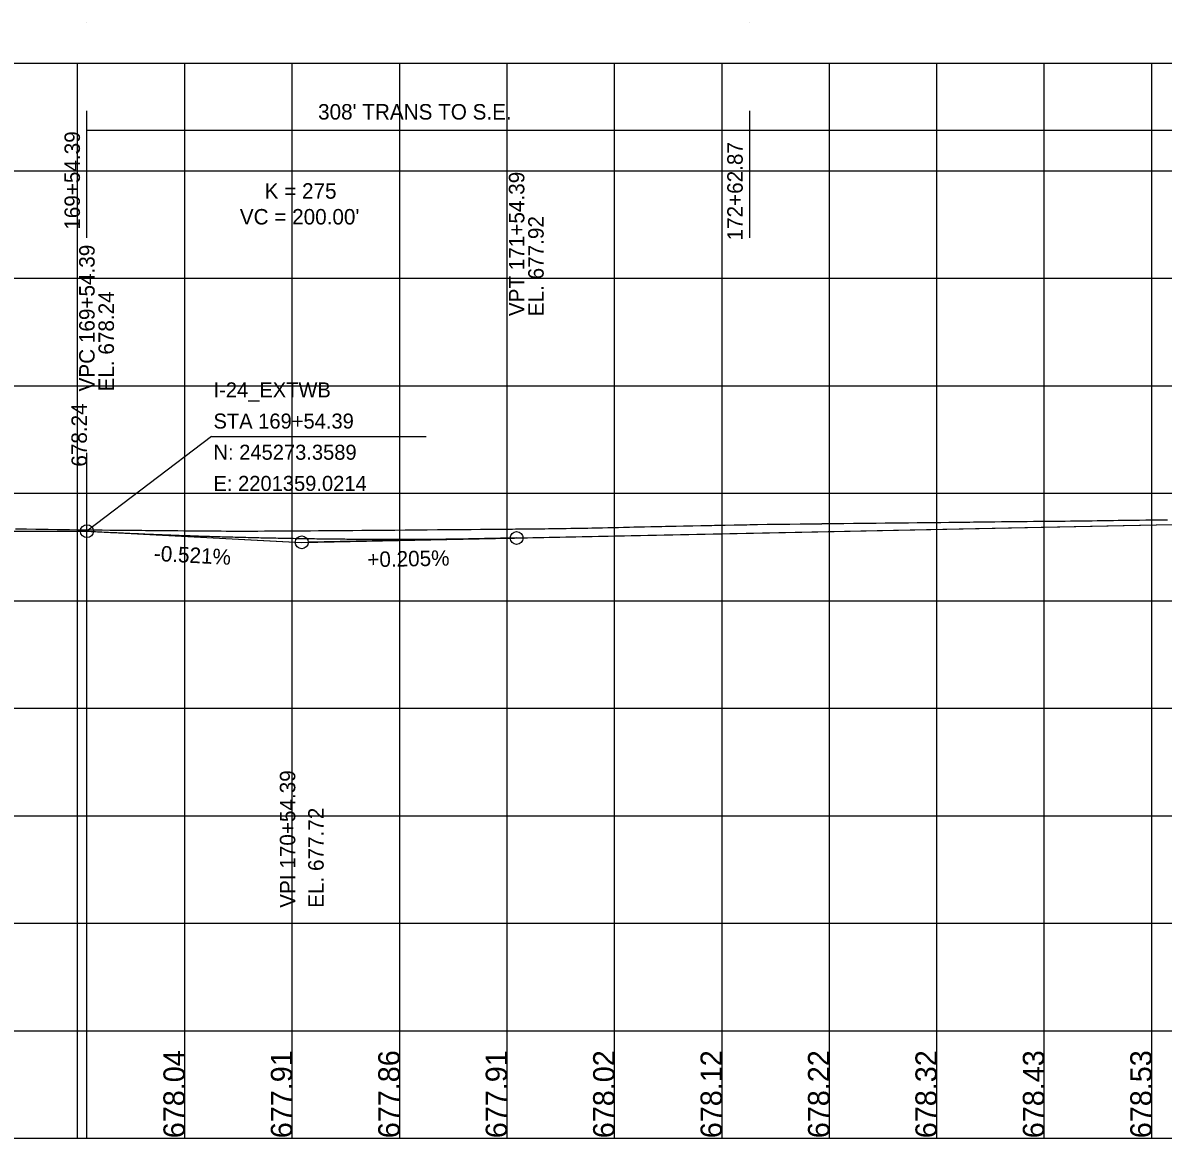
# Model space of a CAD drawing. Extents: x -7164 to 2214450, y -19642 to 253469.
# Drawn here: x 425 to 955, y -15000 to -14481 of the extents above; entities that cross this region are included whole.
import ezdxf

# ---------------------------------------------------------------- set-up
doc = ezdxf.new("R2010")
doc.units = 0
for name, color, linetype in [('DESIGN - PROFILE - Proposed', 7, 'Continuous'), ('DESIGN - PROFILE - Proposed Curve Text', 7, 'Continuous'), ('DESIGN - PROFILE - Proposed Text', 7, 'Continuous'), ('DESIGN - SCRATCH - User 1', 7, 'Continuous'), ('DESIGN - SHEET - Light Grid', 7, 'Continuous'), ('SURVEY - PROFILE - Ground Line with Text', 7, 'Continuous'), ('XTREE', 7, 'Continuous')]:
    doc.layers.add(name, color=color, linetype=linetype)

msp = doc.modelspace()

# ---------------------------------------------------------------- linework, layer by layer
at = {"layer": 'DESIGN - PROFILE - Proposed'}
msp.add_line((654.39, -14720.78), (1074.19, -14712.18), dxfattribs=at)
msp.add_line((654.39, -14720.78), (1074.19, -14712.18), dxfattribs=at)
msp.add_spline([(454.39, -14717.62), (458.39, -14717.83), (462.39, -14718.03), (466.39, -14718.22), (470.39, -14718.41), (474.39, -14718.59), (478.39, -14718.77), (482.39, -14718.94), (486.39, -14719.1), (490.39, -14719.26), (494.39, -14719.41), (498.39, -14719.56), (502.39, -14719.7), (506.39, -14719.84), (510.39, -14719.97), (514.39, -14720.09), (518.39, -14720.21), (522.39, -14720.32), (526.39, -14720.43), (530.39, -14720.53), (534.39, -14720.63), (538.39, -14720.72), (542.39, -14720.8), (546.39, -14720.88), (550.39, -14720.95), (554.39, -14721.02), (558.39, -14721.08), (562.39, -14721.13), (566.39, -14721.18), (570.39, -14721.22), (574.39, -14721.26), (578.39, -14721.29), (582.39, -14721.32), (586.39, -14721.34), (590.39, -14721.35), (594.39, -14721.36), (598.39, -14721.36), (602.39, -14721.36), (606.39, -14721.35), (610.39, -14721.33), (614.39, -14721.31), (618.39, -14721.28), (622.39, -14721.25), (626.39, -14721.21), (630.39, -14721.17), (634.39, -14721.12), (638.39, -14721.06), (642.39, -14721), (646.39, -14720.93), (650.39, -14720.86), (654.39, -14720.78)], degree=3, dxfattribs=at)
msp.add_spline([(454.39, -14717.62), (458.39, -14717.83), (462.39, -14718.03), (466.39, -14718.22), (470.39, -14718.41), (474.39, -14718.59), (478.39, -14718.77), (482.39, -14718.94), (486.39, -14719.1), (490.39, -14719.26), (494.39, -14719.41), (498.39, -14719.56), (502.39, -14719.7), (506.39, -14719.84), (510.39, -14719.97), (514.39, -14720.09), (518.39, -14720.21), (522.39, -14720.32), (526.39, -14720.43), (530.39, -14720.53), (534.39, -14720.63), (538.39, -14720.72), (542.39, -14720.8), (546.39, -14720.88), (550.39, -14720.95), (554.39, -14721.02), (558.39, -14721.08), (562.39, -14721.13), (566.39, -14721.18), (570.39, -14721.22), (574.39, -14721.26), (578.39, -14721.29), (582.39, -14721.32), (586.39, -14721.34), (590.39, -14721.35), (594.39, -14721.36), (598.39, -14721.36), (602.39, -14721.36), (606.39, -14721.35), (610.39, -14721.33), (614.39, -14721.31), (618.39, -14721.28), (622.39, -14721.25), (626.39, -14721.21), (630.39, -14721.17), (634.39, -14721.12), (638.39, -14721.06), (642.39, -14721), (646.39, -14720.93), (650.39, -14720.86), (654.39, -14720.78)], degree=3, dxfattribs=at)
at = {"layer": 'DESIGN - PROFILE - Proposed Curve Text'}
for p, q in [((454.39, -14581.14), (454.39, -14522.09)), ((454.39, -14581.14), (454.39, -14522.09)), ((762.87, -14581.14), (762.87, -14522.09)), ((762.87, -14581.14), (762.87, -14522.09)), ((454.39, -14531.14), (762.87, -14531.14)), ((454.39, -14531.14), (762.87, -14531.14)), ((762.87, -14531.14), (1218.12, -14531.14)), ((762.87, -14531.14), (1218.12, -14531.14))]:
    msp.add_line(p, q, dxfattribs=at)
at = {"layer": 'DESIGN - PROFILE - Proposed Text'}
for p, q in [((512.31, -14673.65), (612.31, -14673.65)), ((512.31, -14673.65), (612.31, -14673.65)), ((454.39, -14717.62), (551.39, -14722.67)), ((454.39, -14717.62), (551.39, -14722.67)), ((654.39, -14720.78), (557.39, -14722.77)), ((654.39, -14720.78), (557.39, -14722.77))]:
    msp.add_line(p, q, dxfattribs=at)
msp.add_lwpolyline([(512.31, -14673.65), (454.39, -14717.62)], dxfattribs=at)
msp.add_lwpolyline([(512.31, -14673.65), (454.39, -14717.62)], dxfattribs=at)
for centre in [(454.39, -14717.62), (454.39, -14717.62), (454.39, -14717.62), (454.39, -14717.62), (654.39, -14720.78), (654.39, -14720.78), (554.39, -14722.83), (554.39, -14722.83)]:
    msp.add_circle(centre, 3, dxfattribs=at)
at = {"layer": 'DESIGN - SCRATCH - User 1'}
for p, q in [((1500, -14500), (0, -14500)), ((1500, -14500), (0, -14500)), ((0, -15000), (1500, -15000)), ((0, -15000), (1500, -15000))]:
    msp.add_line(p, q, dxfattribs=at)
at = {"layer": 'DESIGN - SHEET - Light Grid'}
for p, q in [((450, -15000), (450, -14500)), ((450, -15000), (450, -14500)), ((500, -15000), (500, -14500)), ((500, -15000), (500, -14500)), ((550, -15000), (550, -14500)), ((550, -15000), (550, -14500)), ((600, -15000), (600, -14500)), ((600, -15000), (600, -14500)), ((650, -15000), (650, -14500)), ((650, -15000), (650, -14500)), ((700, -15000), (700, -14500)), ((700, -15000), (700, -14500)), ((750, -15000), (750, -14500)), ((750, -15000), (750, -14500)), ((800, -15000), (800, -14500)), ((800, -15000), (800, -14500)), ((850, -15000), (850, -14500)), ((850, -15000), (850, -14500)), ((900, -15000), (900, -14500)), ((900, -15000), (900, -14500)), ((950, -15000), (950, -14500)), ((950, -15000), (950, -14500)), ((0, -14550), (1500, -14550)), ((0, -14550), (1500, -14550)), ((0, -14600), (1500, -14600)), ((0, -14600), (1500, -14600)), ((0, -14650), (1500, -14650)), ((0, -14650), (1500, -14650)), ((0, -14700), (1500, -14700)), ((0, -14700), (1500, -14700)), ((0, -14750), (1500, -14750)), ((0, -14750), (1500, -14750)), ((0, -14800), (1500, -14800)), ((0, -14800), (1500, -14800)), ((0, -14850), (1500, -14850)), ((0, -14850), (1500, -14850)), ((0, -14900), (1500, -14900)), ((0, -14900), (1500, -14900)), ((0, -14950), (1500, -14950)), ((0, -14950), (1500, -14950)), ((0, -15000), (1400, -15000)), ((0, -15000), (1400, -15000))]:
    msp.add_line(p, q, dxfattribs=at)
at = {"layer": 'SURVEY - PROFILE - Ground Line with Text'}
for points in [[(689.44, -14716.14), (691.75, -14716.09), (694.33, -14716.02), (696.79, -14715.97), (699.22, -14715.9), (701.82, -14715.85), (704.11, -14715.79), (706.86, -14715.74), (709.01, -14715.68), (711.89, -14715.63), (713.91, -14715.58), (716.92, -14715.52), (718.81, -14715.47), (721.96, -14715.41), (723.71, -14715.37), (726.99, -14715.31), (728.62, -14715.28), (732.02, -14715.21), (733.53, -14715.18), (736.48, -14715.12), (740.17, -14715.04), (741.49, -14715.01), (745.31, -14714.93), (746.5, -14714.9), (750.45, -14714.82), (751.5, -14714.8), (755.59, -14714.72), (756.51, -14714.7), (760.73, -14714.61), (761.52, -14714.6), (762.87, -14714.57), (765.86, -14714.51), (766.53, -14714.5), (771, -14714.44), (771.53, -14714.43), (776.14, -14714.37), (776.54, -14714.37), (781.28, -14714.31), (781.55, -14714.31), (786.42, -14714.25), (786.55, -14714.25), (791.55, -14714.19), (791.68, -14714.19), (796.47, -14714.14), (796.59, -14714.13), (801.39, -14714.08), (801.62, -14714.07), (806.3, -14714.02), (806.65, -14714.02), (811.22, -14713.97), (811.68, -14713.96), (816.15, -14713.91), (816.71, -14713.91), (821.07, -14713.86), (821.74, -14713.85), (826, -14713.81), (826.77, -14713.8), (830.92, -14713.76), (831.8, -14713.74), (835.84, -14713.7), (836.82, -14713.69), (840.77, -14713.65), (841.85, -14713.64), (845.7, -14713.6), (846.87, -14713.59), (850.61, -14713.54), (851.9, -14713.52), (855.52, -14713.48), (856.93, -14713.46), (860.44, -14713.42), (861.95, -14713.4), (865.35, -14713.36), (866.98, -14713.34), (870.27, -14713.3), (872, -14713.28), (875.19, -14713.25), (877.02, -14713.22), (880.12, -14713.19), (882.05, -14713.17), (885.04, -14713.14), (887.07, -14713.12), (889.97, -14713.09), (892.09, -14713.06), (894.9, -14713.04), (897.11, -14713.02), (899.84, -14712.99), (902.13, -14712.97), (904.77, -14712.95), (907.15, -14712.92), (909.71, -14712.9), (912.16, -14712.88), (914.65, -14712.86), (917.18, -14712.84), (919.58, -14712.78), (922.19, -14712.75), (924.52, -14712.69), (927.21, -14712.67), (929.46, -14712.62), (932.23, -14712.6), (934.4, -14712.55), (937.24, -14712.53)], [(689.44, -14716.14), (691.75, -14716.09), (694.33, -14716.02), (696.79, -14715.97), (699.22, -14715.9), (701.82, -14715.85), (704.11, -14715.79), (706.86, -14715.74), (709.01, -14715.68), (711.89, -14715.63), (713.91, -14715.58), (716.92, -14715.52), (718.81, -14715.47), (721.96, -14715.41), (723.71, -14715.37), (726.99, -14715.31), (728.62, -14715.28), (732.02, -14715.21), (733.53, -14715.18), (736.48, -14715.12), (740.17, -14715.04), (741.49, -14715.01), (745.31, -14714.93), (746.5, -14714.9), (750.45, -14714.82), (751.5, -14714.8), (755.59, -14714.72), (756.51, -14714.7), (760.73, -14714.61), (761.52, -14714.6), (762.87, -14714.57), (765.86, -14714.51), (766.53, -14714.5), (771, -14714.44), (771.53, -14714.43), (776.14, -14714.37), (776.54, -14714.37), (781.28, -14714.31), (781.55, -14714.31), (786.42, -14714.25), (786.55, -14714.25), (791.55, -14714.19), (791.68, -14714.19), (796.47, -14714.14), (796.59, -14714.13), (801.39, -14714.08), (801.62, -14714.07), (806.3, -14714.02), (806.65, -14714.02), (811.22, -14713.97), (811.68, -14713.96), (816.15, -14713.91), (816.71, -14713.91), (821.07, -14713.86), (821.74, -14713.85), (826, -14713.81), (826.77, -14713.8), (830.92, -14713.76), (831.8, -14713.74), (835.84, -14713.7), (836.82, -14713.69), (840.77, -14713.65), (841.85, -14713.64), (845.7, -14713.6), (846.87, -14713.59), (850.61, -14713.54), (851.9, -14713.52), (855.52, -14713.48), (856.93, -14713.46), (860.44, -14713.42), (861.95, -14713.4), (865.35, -14713.36), (866.98, -14713.34), (870.27, -14713.3), (872, -14713.28), (875.19, -14713.25), (877.02, -14713.22), (880.12, -14713.19), (882.05, -14713.17), (885.04, -14713.14), (887.07, -14713.12), (889.97, -14713.09), (892.09, -14713.06), (894.9, -14713.04), (897.11, -14713.02), (899.84, -14712.99), (902.13, -14712.97), (904.77, -14712.95), (907.15, -14712.92), (909.71, -14712.9), (912.16, -14712.88), (914.65, -14712.86), (917.18, -14712.84), (919.58, -14712.78), (922.19, -14712.75), (924.52, -14712.69), (927.21, -14712.67), (929.46, -14712.62), (932.23, -14712.6), (934.4, -14712.55), (937.24, -14712.53)], [(937.24, -14712.53), (939.33, -14712.49), (942.26, -14712.47), (944.27, -14712.43), (947.27, -14712.42), (949.21, -14712.42), (952.29, -14712.41), (954.15, -14712.41), (957.3, -14712.4)], [(937.24, -14712.53), (939.33, -14712.49), (942.26, -14712.47), (944.27, -14712.43), (947.27, -14712.42), (949.21, -14712.42), (952.29, -14712.41), (954.15, -14712.41), (957.3, -14712.4)], [(421.21, -14716.53), (425.66, -14716.6), (426.24, -14716.61), (430.6, -14716.67), (431.27, -14716.68), (435.54, -14716.74), (436.3, -14716.75), (440.48, -14716.81), (441.33, -14716.82), (445.42, -14716.88)], [(421.21, -14716.53), (425.66, -14716.6), (426.24, -14716.61), (430.6, -14716.67), (431.27, -14716.68), (435.54, -14716.74), (436.3, -14716.75), (440.48, -14716.81), (441.33, -14716.82), (445.42, -14716.88)], [(445.42, -14716.88), (446.36, -14716.89), (450.36, -14716.95), (451.39, -14716.96), (454.39, -14716.99), (455.28, -14717), (456.43, -14717.01), (460.2, -14717.04), (461.46, -14717.05), (465.12, -14717.09), (466.5, -14717.1), (470.05, -14717.14), (471.54, -14717.15), (474.97, -14717.18), (476.57, -14717.19), (479.89, -14717.23), (481.61, -14717.24), (484.81, -14717.27), (486.65, -14717.29), (489.73, -14717.32), (491.68, -14717.33), (494.65, -14717.36), (496.72, -14717.37), (499.57, -14717.4), (501.76, -14717.42), (504.48, -14717.44), (506.79, -14717.46), (509.4, -14717.48), (511.83, -14717.5), (514.32, -14717.52), (516.87, -14717.54), (519.24, -14717.56), (521.9, -14717.58), (524.15, -14717.57), (526.94, -14717.59), (529.07, -14717.58), (531.98, -14717.56), (533.97, -14717.55), (537.02, -14717.53), (538.88, -14717.52), (542.06, -14717.5), (543.78, -14717.49), (547.1, -14717.46), (548.69, -14717.46), (552.14, -14717.43), (553.59, -14717.43), (557.18, -14717.4), (558.49, -14717.39), (562.22, -14717.36), (563.39, -14717.36), (567.26, -14717.32), (568.3, -14717.32), (572.3, -14717.29), (573.2, -14717.28), (577.34, -14717.25), (578.11, -14717.25), (582.37, -14717.21), (583.02, -14717.21), (587.41, -14717.17), (587.93, -14717.17), (592.45, -14717.13), (592.84, -14717.13), (597.48, -14717.09), (597.75, -14717.09), (602.52, -14717.05), (602.66, -14717.05), (607.55, -14717.01), (607.57, -14717.01), (608.3, -14717.01), (612.56, -14716.96), (612.69, -14716.96), (617.55, -14716.92), (617.84, -14716.91), (622.55, -14716.87), (622.99, -14716.87), (627.55, -14716.83), (628.14, -14716.82), (632.55, -14716.78), (633.29, -14716.78), (637.55, -14716.74), (638.43, -14716.74), (642.55, -14716.7), (643.58, -14716.7), (647.55, -14716.67), (648.72, -14716.66), (652.55, -14716.63), (653.86, -14716.6), (657.55, -14716.58), (659, -14716.54), (662.54, -14716.52), (664.14, -14716.48), (667.54, -14716.46), (669.28, -14716.42), (672.54, -14716.39), (674.42, -14716.35), (677.53, -14716.33), (679.55, -14716.28), (682.53, -14716.26), (684.69, -14716.21), (687.53, -14716.19), (689.44, -14716.14)], [(445.42, -14716.88), (446.36, -14716.89), (450.36, -14716.95), (451.39, -14716.96), (454.39, -14716.99), (455.28, -14717), (456.43, -14717.01), (460.2, -14717.04), (461.46, -14717.05), (465.12, -14717.09), (466.5, -14717.1), (470.05, -14717.14), (471.54, -14717.15), (474.97, -14717.18), (476.57, -14717.19), (479.89, -14717.23), (481.61, -14717.24), (484.81, -14717.27), (486.65, -14717.29), (489.73, -14717.32), (491.68, -14717.33), (494.65, -14717.36), (496.72, -14717.37), (499.57, -14717.4), (501.76, -14717.42), (504.48, -14717.44), (506.79, -14717.46), (509.4, -14717.48), (511.83, -14717.5), (514.32, -14717.52), (516.87, -14717.54), (519.24, -14717.56), (521.9, -14717.58), (524.15, -14717.57), (526.94, -14717.59), (529.07, -14717.58), (531.98, -14717.56), (533.97, -14717.55), (537.02, -14717.53), (538.88, -14717.52), (542.06, -14717.5), (543.78, -14717.49), (547.1, -14717.46), (548.69, -14717.46), (552.14, -14717.43), (553.59, -14717.43), (557.18, -14717.4), (558.49, -14717.39), (562.22, -14717.36), (563.39, -14717.36), (567.26, -14717.32), (568.3, -14717.32), (572.3, -14717.29), (573.2, -14717.28), (577.34, -14717.25), (578.11, -14717.25), (582.37, -14717.21), (583.02, -14717.21), (587.41, -14717.17), (587.93, -14717.17), (592.45, -14717.13), (592.84, -14717.13), (597.48, -14717.09), (597.75, -14717.09), (602.52, -14717.05), (602.66, -14717.05), (607.55, -14717.01), (607.57, -14717.01), (608.3, -14717.01), (612.56, -14716.96), (612.69, -14716.96), (617.55, -14716.92), (617.84, -14716.91), (622.55, -14716.87), (622.99, -14716.87), (627.55, -14716.83), (628.14, -14716.82), (632.55, -14716.78), (633.29, -14716.78), (637.55, -14716.74), (638.43, -14716.74), (642.55, -14716.7), (643.58, -14716.7), (647.55, -14716.67), (648.72, -14716.66), (652.55, -14716.63), (653.86, -14716.6), (657.55, -14716.58), (659, -14716.54), (662.54, -14716.52), (664.14, -14716.48), (667.54, -14716.46), (669.28, -14716.42), (672.54, -14716.39), (674.42, -14716.35), (677.53, -14716.33), (679.55, -14716.28), (682.53, -14716.26), (684.69, -14716.21), (687.53, -14716.19), (689.44, -14716.14)]]:
    msp.add_lwpolyline(points, dxfattribs=at)
at = {"layer": 'XTREE'}
for p, q in [((454.39, -14481.14), (454.39, -14481.14)), ((454.39, -14481.14), (454.39, -14481.14)), ((762.87, -14481.14), (762.87, -14481.14)), ((762.87, -14481.14), (762.87, -14481.14)), ((554.39, -14722.83), (1124.19, -14711.15)), ((554.39, -14722.83), (1124.19, -14711.15)), ((0, -14717.62), (454.39, -14717.62)), ((0, -14717.62), (454.39, -14717.62)), ((454.39, -14717.62), (554.39, -14722.83)), ((454.39, -14717.62), (554.39, -14722.83))]:
    msp.add_line(p, q, dxfattribs=at)
for points in [[(0, -15000), (1324.19, -15000), (1324.19, -14648.63)], [(0, -15000), (1324.19, -15000), (1324.19, -14648.63)], [(0, -15000), (454.39, -15000), (454.39, -14681.14)], [(0, -15000), (454.39, -15000), (454.39, -14681.14)]]:
    msp.add_lwpolyline(points, dxfattribs=at)

# ---------------------------------------------------------------- texts
at = {"layer": 'DESIGN - PROFILE - Proposed Curve Text'}
for s, p in [("308' TRANS TO S.E.", (561.99, -14526.14)), ('K = 275', (537.12, -14562.96)), ('K = 275', (537.12, -14562.96)), ("VC = 200.00'", (525.57, -14574.96)), ("VC = 200.00'", (525.57, -14574.96))]:
    msp.add_text(s, height=7.2, dxfattribs=at).set_placement(p)
for s, rotation, p in [("308' TRANS TO S.E.", 360, (561.99, -14526.14)), ('169+54.39', 90, (451.16, -14577.39)), ('169+54.39', 90, (451.16, -14577.39)), ('172+62.87', 90, (759.63, -14582.39)), ('172+62.87', 90, (759.63, -14582.39)), ('678.24', 90, (454.39, -14687.62)), ('678.24', 90, (454.39, -14687.62)), ('VPI 170+54.39', 90, (551.39, -14892.83)), ('VPI 170+54.39', 90, (551.39, -14892.83)), ('EL. 677.72', 90, (564.59, -14892.83)), ('EL. 677.72', 90, (564.59, -14892.83))]:
    msp.add_text(s, height=7.2, rotation=rotation, dxfattribs=at).set_placement(p)
at = {"layer": 'DESIGN - PROFILE - Proposed Text'}
for s, height, rotation, p in [('VPT 171+54.39 ', 7.2, 90, (657.99, -14617.62)), ('VPT 171+54.39 ', 7.2, 90, (657.99, -14617.62)), ('EL. 677.92', 7.2, 90, (666.99, -14617.62)), ('EL. 677.92', 7.2, 90, (666.99, -14617.62)), ('VPC 169+54.39 ', 7.2, 90, (457.99, -14652.62)), ('VPC 169+54.39 ', 7.2, 90, (457.99, -14652.62)), ('EL. 678.24', 7.2, 90, (466.99, -14652.62)), ('EL. 678.24', 7.2, 90, (466.99, -14652.62)), ('-0.521%', 7.2, 357.0176, (485.43, -14731.45)), ('-0.521%', 7.2, 357.0176, (485.43, -14731.45)), ('+0.205%', 7.2, 1.1742, (584.96, -14734.41)), ('+0.205%', 7.2, 1.1742, (584.96, -14734.41)), ('678.04', 10, 90, (500, -15000)), ('678.04', 10, 90, (500, -15000)), ('677.91', 10, 90, (550, -15000)), ('677.91', 10, 90, (550, -15000)), ('677.86', 10, 90, (600, -15000)), ('677.86', 10, 90, (600, -15000)), ('677.91', 10, 90, (650, -15000)), ('677.91', 10, 90, (650, -15000)), ('678.02', 10, 90, (700, -15000)), ('678.02', 10, 90, (700, -15000)), ('678.12', 10, 90, (750, -15000)), ('678.12', 10, 90, (750, -15000)), ('678.22', 10, 90, (800, -15000)), ('678.22', 10, 90, (800, -15000)), ('678.32', 10, 90, (850, -15000)), ('678.32', 10, 90, (850, -15000)), ('678.43', 10, 90, (900, -15000)), ('678.43', 10, 90, (900, -15000)), ('678.53', 10, 90, (950, -15000)), ('678.53', 10, 90, (950, -15000))]:
    msp.add_text(s, height=height, rotation=rotation, dxfattribs=at).set_placement(p)
for s, p in [('I-24_EXTWB', (513.31, -14655.4)), ('I-24_EXTWB', (513.31, -14655.4)), ('STA 169+54.39', (513.31, -14669.9)), ('STA 169+54.39', (513.31, -14669.9)), ('N: 245273.3589', (513.31, -14684.4)), ('N: 245273.3589', (513.31, -14684.4)), ('E: 2201359.0214', (513.31, -14698.9)), ('E: 2201359.0214', (513.31, -14698.9))]:
    msp.add_text(s, height=7, dxfattribs=at).set_placement(p)

doc.saveas('drawing.dxf')
